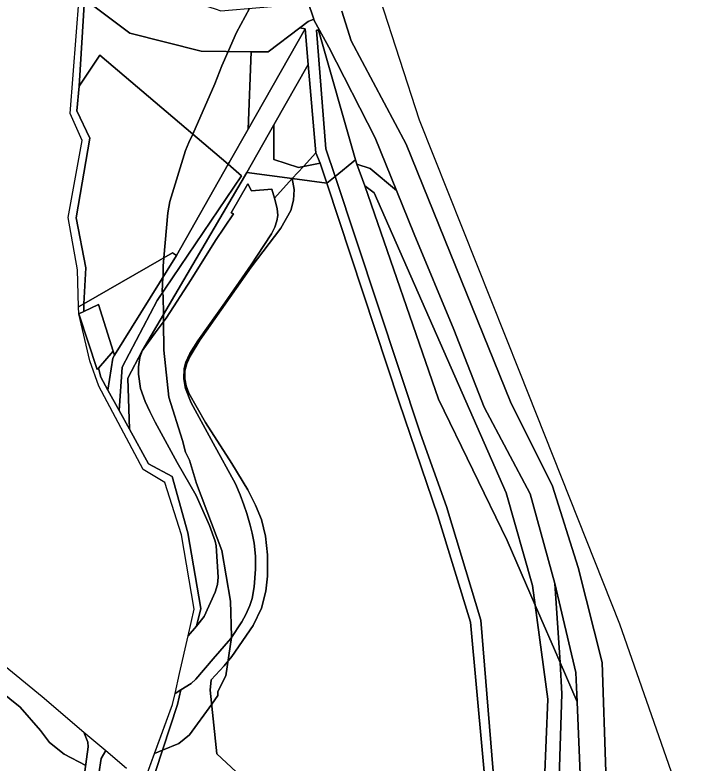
# Model space of a CAD drawing. Extents: x -502026 to -497664, y -1143484 to -1138019.
# Drawn here: x -498019.9 to -497726.8, y -1138760.2 to -1138435.9 of the extents above; entities that cross this region are included whole.
import ezdxf

# ---------------------------------------------------------------- set-up
doc = ezdxf.new("R2010")
doc.units = 0
for name, color, linetype in [('37', 7, 'Continuous'), ('43', 7, 'Continuous'), ('49', 7, 'Continuous'), ('55', 7, 'Continuous'), ('62', 7, 'Continuous'), ('7', 7, 'Continuous')]:
    doc.layers.add(name, color=color, linetype=linetype)

msp = doc.modelspace()

# ---------------------------------------------------------------- linework, layer by layer
at = {"layer": '37'}
for points in [[(-497887.82, -1138442.61), (-497883.82, -1138449.97), (-497863.77, -1138489.23), (-497854.54, -1138512), (-497865.88, -1138502.55), (-497871.66, -1138500.59), (-497872.21, -1138498.67), (-497888.33, -1138442.55)], [(-497776.14, -1138733.7), (-497783.56, -1138716.62), (-497785.87, -1138682.33), (-497776.65, -1138720.88)], [(-497776.14, -1138733.7), (-497774.9, -1138765.04), (-497775.9, -1138792.94), (-497787.44, -1138839.4), (-497791.95, -1138859.17), (-497811.51, -1138917.07), (-497825.74, -1138943.2), (-497828.22, -1138952.85), (-497825.6, -1138958.36), (-497840.85, -1138994.18), (-497840.85, -1138991.11), (-497840.9, -1138945.87), (-497831.57, -1138946.17), (-497820.44, -1138906.33), (-497793.61, -1138841), (-497784.86, -1138800.07), (-497816.91, -1138796.24), (-497856.94, -1138796.02), (-497812.09, -1138791.42), (-497794.18, -1138782.46), (-497784.12, -1138771.02), (-497782.74, -1138730.21), (-497783.56, -1138716.62)]]:
    msp.add_lwpolyline(points, close=True, dxfattribs=at)
at = {"layer": '43'}
for points in [[(-498026.73, -1138716.15), (-498008.21, -1138731.31), (-497990.02, -1138746.73), (-497988.29, -1138751.04), (-497988.16, -1138753.07), (-497989.58, -1138763.83)], [(-497983.52, -1138764.9), (-497982.54, -1138758.23), (-497980.6, -1138754.72), (-497971.57, -1138762.37)]]:
    msp.add_lwpolyline(points, dxfattribs=at)
msp.add_lwpolyline([(-497980.6, -1138754.72), (-497982.54, -1138758.23), (-497983.52, -1138764.9), (-497989.58, -1138763.83), (-497988.16, -1138753.07), (-497988.29, -1138751.04), (-497990.02, -1138746.73)], close=True, dxfattribs=at)
at = {"layer": '49'}
msp.add_lwpolyline([(-497861.66, -1138428.73), (-497844.68, -1138481.4), (-497801.21, -1138590.61), (-497757.73, -1138699.81), (-497730.19, -1138778.85), (-497727.6, -1138786.3), (-497726.76, -1138791), (-497728.61, -1138808.85), (-497738.41, -1138856.12), (-497746.59, -1138801.9), (-497763.66, -1138763.92), (-497765.25, -1138716.53), (-497775.78, -1138675.36), (-497786.79, -1138640.1), (-497805.05, -1138603.63), (-497850.35, -1138491.93), (-497874.17, -1138447.19), (-497878.23, -1138434.33)], dxfattribs=at)
at = {"layer": '55'}
for points in [[(-497933.11, -1138433.34), (-497930.71, -1138434.11), (-497896.85, -1138431.33), (-497892.94, -1138430.17), (-497890.32, -1138437.79), (-497892.86, -1138438.79), (-497896.46, -1138441.53), (-497910.13, -1138451.93), (-497917.44, -1138451.92), (-497939.13, -1138451.6), (-497970.13, -1138443.81), (-497989.8, -1138428.9), (-497989.33, -1138421.31), (-497986.62, -1138416.11), (-497984.51, -1138412.05), (-497961.84, -1138424.14)], [(-497986.62, -1138416.11), (-497989.33, -1138421.31), (-497989.8, -1138428.9), (-497992.16, -1138466.85), (-497993.08, -1138477.56), (-497987.41, -1138489.31), (-497993.46, -1138523.87), (-497989.25, -1138545.57), (-497990.06, -1138561.14), (-497992.33, -1138562.45), (-497992.79, -1138546.37), (-497996.81, -1138523.76), (-497990.82, -1138490.42), (-497995.99, -1138478.64), (-497992.07, -1138428.18), (-497991.82, -1138422.28), (-497988.33, -1138414.02)], [(-497892.74, -1138457.45), (-497907.63, -1138483.54), (-497919.46, -1138504.27), (-497964.73, -1138581.49), (-497970.95, -1138593.31), (-497970.31, -1138615.44), (-497974.73, -1138607.44), (-497973.49, -1138588.63), (-497958.34, -1138559.74), (-497921.7, -1138505.6), (-497927.5, -1138500.66), (-497927.08, -1138499.92), (-497918.84, -1138485.4), (-497894.08, -1138442)], [(-497894.08, -1138442), (-497918.84, -1138485.4), (-497917.44, -1138451.92), (-497910.13, -1138451.93), (-497896.46, -1138441.53)], [(-497974.73, -1138607.44), (-497979.65, -1138598.54), (-497977.55, -1138584.62), (-497976.78, -1138583.39), (-497949.9, -1138540.19), (-497927.5, -1138500.66), (-497921.7, -1138505.6), (-497958.34, -1138559.74), (-497973.49, -1138588.63)], [(-497854.54, -1138512), (-497846.87, -1138530.92), (-497829.67, -1138572.21), (-497816.43, -1138605.98), (-497796.52, -1138643.47), (-497785.87, -1138682.33), (-497783.56, -1138716.62), (-497794.39, -1138691.68), (-497795.55, -1138683.19), (-497806.99, -1138643.07), (-497864.15, -1138513.05), (-497868.16, -1138510.02), (-497871.66, -1138500.59), (-497865.88, -1138502.55)], [(-497990.03, -1138564.42), (-497992.24, -1138565.44), (-497992.33, -1138562.45), (-497990.06, -1138561.14)], [(-497977.33, -1138581.66), (-497983.78, -1138588.99), (-497984.31, -1138589.6), (-497992.24, -1138565.44), (-497990.03, -1138564.42), (-497983.77, -1138561.37)], [(-497983.78, -1138588.99), (-497982.76, -1138592.98), (-497979.65, -1138598.54), (-497974.73, -1138607.44), (-497970.31, -1138615.44), (-497961.98, -1138630.51), (-497951.84, -1138635.95), (-497945.04, -1138660.33), (-497939.33, -1138693.11), (-497941.22, -1138700.85), (-497944.89, -1138705.06), (-497942.28, -1138693.43), (-497947.69, -1138661.31), (-497954.97, -1138638.51), (-497964.29, -1138632.9), (-497983.52, -1138596.79), (-497987.53, -1138585.84), (-497992.24, -1138565.44), (-497984.31, -1138589.6)], [(-497783.56, -1138716.62), (-497782.74, -1138730.21), (-497784.12, -1138771.02), (-497794.18, -1138782.46), (-497812.09, -1138791.42), (-497811.04, -1138783.26), (-497799.05, -1138778.37), (-497790.3, -1138767.75), (-497788.8, -1138732.41), (-497794.39, -1138691.68)], [(-497959, -1138763.82), (-497960.58, -1138768.67), (-497963.56, -1138767.58), (-497951.59, -1138734.81), (-497950.49, -1138729.96), (-497947.97, -1138728.5), (-497949.52, -1138734.85)]]:
    msp.add_lwpolyline(points, close=True, dxfattribs=at)
for points in [[(-497774.9, -1138765.04), (-497776.14, -1138733.7), (-497776.65, -1138720.88), (-497785.87, -1138682.33), (-497796.52, -1138643.47), (-497816.43, -1138605.98), (-497829.67, -1138572.21), (-497846.87, -1138530.92), (-497854.54, -1138512), (-497863.77, -1138489.23), (-497883.82, -1138449.97), (-497887.82, -1138442.61), (-497890.13, -1138438.35), (-497890.32, -1138437.79), (-497892.94, -1138430.17)], [(-497878.23, -1138434.33), (-497874.17, -1138447.19), (-497850.35, -1138491.93), (-497805.05, -1138603.63), (-497786.79, -1138640.1), (-497775.78, -1138675.36), (-497765.25, -1138716.53), (-497763.66, -1138763.92), (-497760.95, -1138795.84), (-497775.26, -1138843.03), (-497782.28, -1138870.08), (-497826.46, -1138994.7), (-497854.17, -1139110.27), (-497864.29, -1139156.38), (-497873.16, -1139231.06)]]:
    msp.add_lwpolyline(points, dxfattribs=at)
at = {"layer": '62'}
for points in [[(-497918.29, -1138433.09), (-497923.87, -1138443.62), (-497927.49, -1138451.77), (-497930.25, -1138458), (-497933.22, -1138465.75), (-497942.86, -1138487.59), (-497944.5, -1138491.29), (-497945.97, -1138494.62), (-497952.75, -1138516.75), (-497953.59, -1138521.75), (-497955.39, -1138541.16), (-497955.72, -1138544.75), (-497955.72, -1138549), (-497955.76, -1138549.6), (-497956.16, -1138555.75), (-497956.02, -1138556.31), (-497955.72, -1138557.5), (-497955.58, -1138565.87), (-497955.55, -1138567.36), (-497955.52, -1138568.89), (-497955.31, -1138581.25), (-497953.19, -1138601.62), (-497947.25, -1138620.37), (-497945.97, -1138625.5), (-497944.25, -1138628.87), (-497941.28, -1138639), (-497930.25, -1138668), (-497926.41, -1138690), (-497926, -1138705.37), (-497926.06, -1138705.75), (-497928.53, -1138722.37), (-497931.94, -1138729.12), (-497931.94, -1138730.87), (-497934.62, -1138734.57), (-497944.25, -1138747.87), (-497948.94, -1138751.62), (-497956, -1138754.64), (-497959.36, -1138756.08), (-497951.59, -1138734.81), (-497950.49, -1138729.96), (-497948.55, -1138721.42), (-497944.89, -1138705.06), (-497942.28, -1138693.43), (-497947.69, -1138661.31), (-497954.97, -1138638.51), (-497964.29, -1138632.9), (-497983.52, -1138596.79), (-497987.53, -1138585.84), (-497992.24, -1138565.44), (-497992.33, -1138562.45), (-497992.79, -1138546.37), (-497996.81, -1138523.76), (-497990.82, -1138490.42), (-497995.99, -1138478.64), (-497992.07, -1138428.18)], [(-497861.66, -1138428.73), (-497844.68, -1138481.4), (-497801.21, -1138590.61), (-497757.73, -1138699.81), (-497730.19, -1138778.85)], [(-497963.56, -1138767.58), (-497959.36, -1138756.08), (-497956, -1138754.64), (-497948.94, -1138751.62), (-497944.25, -1138747.87), (-497934.62, -1138734.57), (-497931.94, -1138730.87), (-497931.94, -1138729.12), (-497928.53, -1138722.37), (-497926.06, -1138705.75), (-497926, -1138705.37), (-497926.41, -1138690), (-497930.25, -1138668), (-497941.28, -1138639), (-497944.25, -1138628.87), (-497945.97, -1138625.5), (-497947.25, -1138620.37), (-497953.19, -1138601.62), (-497955.31, -1138581.25), (-497955.52, -1138568.89), (-497955.55, -1138567.36), (-497955.58, -1138565.87), (-497955.72, -1138557.5), (-497956.02, -1138556.31), (-497956.16, -1138555.75), (-497955.76, -1138549.6), (-497955.72, -1138549), (-497955.72, -1138544.75), (-497955.39, -1138541.16), (-497953.59, -1138521.75), (-497952.75, -1138516.75), (-497945.97, -1138494.62), (-497944.5, -1138491.29), (-497942.86, -1138487.59), (-497933.22, -1138465.75), (-497930.25, -1138458), (-497927.49, -1138451.77), (-497923.87, -1138443.62), (-497918.29, -1138433.09)], [(-498026.73, -1138716.15), (-498008.21, -1138731.31), (-497990.02, -1138746.73), (-497980.6, -1138754.72), (-497971.57, -1138762.37)], [(-497989.24, -1138761.24), (-497998.66, -1138756.25), (-498005.03, -1138751.25), (-498008.84, -1138746.12), (-498017.75, -1138735.87), (-498030.5, -1138725.75)], [(-498030.5, -1138725.75), (-498017.75, -1138735.87), (-498008.84, -1138746.12), (-498005.03, -1138751.25), (-497998.66, -1138756.25), (-497989.24, -1138761.24)]]:
    msp.add_lwpolyline(points, dxfattribs=at)
at = {"layer": '7'}
for points in [[(-497917.44, -1138451.92), (-497918.84, -1138485.4), (-497927.08, -1138499.92), (-497927.5, -1138500.66), (-497983.15, -1138453.32), (-497992.16, -1138466.85), (-497989.8, -1138428.9), (-497970.13, -1138443.81), (-497939.13, -1138451.6)], [(-497887.82, -1138442.61), (-497888.33, -1138442.55), (-497889.13, -1138442.5), (-497885.13, -1138493.91), (-497881.14, -1138505.91), (-497884.72, -1138508.82), (-497887.63, -1138500.19), (-497889.43, -1138495.66), (-497892.74, -1138457.45), (-497894.08, -1138442), (-497896.46, -1138441.53), (-497892.86, -1138438.79), (-497890.32, -1138437.79), (-497890.13, -1138438.35)], [(-497888.33, -1138442.55), (-497872.21, -1138498.67), (-497881.14, -1138505.91), (-497885.13, -1138493.91), (-497889.13, -1138442.5)], [(-497927.5, -1138500.66), (-497949.9, -1138540.19), (-497951.68, -1138539.02), (-497990.06, -1138561.14), (-497989.25, -1138545.57), (-497993.46, -1138523.87), (-497987.41, -1138489.31), (-497993.08, -1138477.56), (-497992.16, -1138466.85), (-497983.15, -1138453.32)], [(-497889.43, -1138495.66), (-497894.86, -1138501.59), (-497896.98, -1138502), (-497907.63, -1138498.56), (-497907.63, -1138483.54), (-497892.74, -1138457.45)], [(-497894.86, -1138501.59), (-497899.68, -1138506.86), (-497919.46, -1138504.27), (-497907.63, -1138483.54), (-497907.63, -1138498.56), (-497896.98, -1138502)], [(-497887.63, -1138500.19), (-497894.86, -1138501.59), (-497889.43, -1138495.66)], [(-497884.72, -1138508.82), (-497899.68, -1138506.86), (-497894.86, -1138501.59), (-497887.63, -1138500.19)], [(-497871.66, -1138500.59), (-497868.16, -1138510.02), (-497836.32, -1138602.52), (-497806.53, -1138663.72), (-497794.39, -1138691.68), (-497788.8, -1138732.41), (-497790.3, -1138767.75), (-497799.05, -1138778.37), (-497811.04, -1138783.26), (-497817.89, -1138698.3), (-497832.77, -1138648.99), (-497844.03, -1138617.45), (-497881.14, -1138505.91), (-497872.21, -1138498.67)], [(-497899.68, -1138506.86), (-497907.45, -1138515.35), (-497908.56, -1138511.41), (-497917.39, -1138512.11), (-497918.9, -1138509.17), (-497926.23, -1138521.65), (-497925.24, -1138522.08), (-497932.93, -1138533.66), (-497943.57, -1138550.62), (-497954.43, -1138567.42), (-497959.11, -1138573.72), (-497964.73, -1138581.49), (-497919.46, -1138504.27)], [(-497811.04, -1138783.26), (-497814.56, -1138784.41), (-497822.33, -1138699.07), (-497836.53, -1138652.99), (-497853.3, -1138603.71), (-497884.72, -1138508.82), (-497881.14, -1138505.91), (-497844.03, -1138617.45), (-497832.77, -1138648.99), (-497817.89, -1138698.3)], [(-497907.45, -1138515.35), (-497906.19, -1138519.83), (-497905.97, -1138522.87), (-497906.43, -1138525.23), (-497907.28, -1138527.91), (-497908.74, -1138530.85), (-497912.02, -1138535.88), (-497917.58, -1138544.18), (-497928.89, -1138560.73), (-497940.59, -1138577.14), (-497944.16, -1138582.68), (-497945.85, -1138586.49), (-497946.63, -1138589.17), (-497946.78, -1138593.58), (-497945.99, -1138597.8), (-497943.58, -1138604.08), (-497933.97, -1138621.46), (-497924.36, -1138639.19), (-497922.22, -1138643.87), (-497920.67, -1138648.21), (-497919.38, -1138652.02), (-497917.96, -1138657.06), (-497917.11, -1138660.52), (-497916.14, -1138664.88), (-497915.57, -1138670.45), (-497915.62, -1138676.11), (-497916.2, -1138683.73), (-497917.13, -1138688.84), (-497918.04, -1138691.9), (-497919.8, -1138695.84), (-497921.54, -1138698.97), (-497926.3, -1138706.12), (-497933.99, -1138715.05), (-497941.47, -1138723.74), (-497943.59, -1138725.74), (-497947.97, -1138728.5), (-497950.49, -1138729.96), (-497948.55, -1138721.42), (-497944.89, -1138705.06), (-497941.22, -1138700.85), (-497937.95, -1138696.67), (-497933.1, -1138686.11), (-497932.16, -1138682.84), (-497931.76, -1138679.6), (-497932.69, -1138666.08), (-497933.05, -1138664.01), (-497935.54, -1138657.24), (-497941.43, -1138644.14), (-497949.55, -1138629.87), (-497959.21, -1138612.36), (-497961.44, -1138607.84), (-497963.49, -1138603.47), (-497965.44, -1138597.8), (-497966.35, -1138591.67), (-497966.38, -1138588.39), (-497965.76, -1138584.35), (-497964.73, -1138581.49), (-497959.11, -1138573.72), (-497954.43, -1138567.42), (-497943.57, -1138550.62), (-497932.93, -1138533.66), (-497925.24, -1138522.08), (-497926.23, -1138521.65), (-497918.9, -1138509.17), (-497917.39, -1138512.11), (-497908.56, -1138511.41)], [(-497794.39, -1138691.68), (-497806.53, -1138663.72), (-497836.32, -1138602.52), (-497868.16, -1138510.02), (-497864.15, -1138513.05), (-497806.99, -1138643.07), (-497795.55, -1138683.19)], [(-497949.9, -1138540.19), (-497976.78, -1138583.39), (-497977.33, -1138581.66), (-497983.77, -1138561.37), (-497990.03, -1138564.42), (-497990.06, -1138561.14), (-497951.68, -1138539.02)], [(-497976.78, -1138583.39), (-497977.55, -1138584.62), (-497979.65, -1138598.54), (-497982.76, -1138592.98), (-497983.78, -1138588.99), (-497977.33, -1138581.66)], [(-497941.22, -1138700.85), (-497939.33, -1138693.11), (-497945.04, -1138660.33), (-497951.84, -1138635.95), (-497961.98, -1138630.51), (-497970.31, -1138615.44), (-497970.95, -1138593.31), (-497964.73, -1138581.49), (-497965.76, -1138584.35), (-497966.38, -1138588.39), (-497966.35, -1138591.67), (-497965.44, -1138597.8), (-497963.49, -1138603.47), (-497961.44, -1138607.84), (-497959.21, -1138612.36), (-497949.55, -1138629.87), (-497941.43, -1138644.14), (-497935.54, -1138657.24), (-497933.05, -1138664.01), (-497932.69, -1138666.08), (-497931.76, -1138679.6), (-497932.16, -1138682.84), (-497933.1, -1138686.11), (-497937.95, -1138696.67)]]:
    msp.add_lwpolyline(points, close=True, dxfattribs=at)
for points in [[(-497959, -1138763.82), (-497949.52, -1138734.85), (-497947.97, -1138728.5), (-497943.59, -1138725.74), (-497941.47, -1138723.74), (-497933.99, -1138715.05), (-497926.3, -1138706.12), (-497921.54, -1138698.97), (-497919.8, -1138695.84), (-497918.04, -1138691.9), (-497917.13, -1138688.84), (-497916.2, -1138683.73), (-497915.62, -1138676.11), (-497915.57, -1138670.45), (-497916.14, -1138664.88), (-497917.11, -1138660.52), (-497917.96, -1138657.06), (-497919.38, -1138652.02), (-497920.67, -1138648.21), (-497922.22, -1138643.87), (-497924.36, -1138639.19), (-497933.97, -1138621.46), (-497943.58, -1138604.08), (-497945.99, -1138597.8), (-497946.78, -1138593.58), (-497946.63, -1138589.17), (-497945.85, -1138586.49), (-497944.16, -1138582.68), (-497940.59, -1138577.14), (-497928.89, -1138560.73), (-497917.58, -1138544.18), (-497912.02, -1138535.88), (-497908.74, -1138530.85), (-497907.28, -1138527.91), (-497906.43, -1138525.23), (-497905.97, -1138522.87), (-497906.19, -1138519.83), (-497907.45, -1138515.35), (-497899.68, -1138506.86), (-497898.84, -1138511.56), (-497899.14, -1138516.21), (-497900.26, -1138520.66), (-497904.59, -1138528.31), (-497917.46, -1138545.25), (-497939.74, -1138576.95), (-497943.94, -1138583.82), (-497945.47, -1138587), (-497946.32, -1138590.22), (-497946.22, -1138593.64), (-497945.65, -1138596.7), (-497944.53, -1138599.91), (-497937.31, -1138612.58), (-497925.85, -1138630.31), (-497919, -1138641.82), (-497915.58, -1138648.34), (-497913.08, -1138654.56), (-497911.31, -1138661.78), (-497910.4, -1138669.9), (-497910.47, -1138679.22), (-497911.08, -1138685.63), (-497913.02, -1138693.06), (-497916.71, -1138700.62), (-497925.85, -1138714.01), (-497929.21, -1138718.1), (-497934.83, -1138724.05), (-497935.25, -1138728.52), (-497932.36, -1138756.1), (-497907.13, -1138779.68)], [(-497907.13, -1138779.68), (-497932.36, -1138756.1), (-497935.25, -1138728.52), (-497934.83, -1138724.05), (-497929.21, -1138718.1), (-497925.85, -1138714.01), (-497916.71, -1138700.62), (-497913.02, -1138693.06), (-497911.08, -1138685.63), (-497910.47, -1138679.22), (-497910.4, -1138669.9), (-497911.31, -1138661.78), (-497913.08, -1138654.56), (-497915.58, -1138648.34), (-497919, -1138641.82), (-497925.85, -1138630.31), (-497937.31, -1138612.58), (-497944.53, -1138599.91), (-497945.65, -1138596.7), (-497946.22, -1138593.64), (-497946.32, -1138590.22), (-497945.47, -1138587), (-497943.94, -1138583.82), (-497939.74, -1138576.95), (-497917.46, -1138545.25), (-497904.59, -1138528.31), (-497900.26, -1138520.66), (-497899.14, -1138516.21), (-497898.84, -1138511.56), (-497899.68, -1138506.86), (-497884.72, -1138508.82), (-497853.3, -1138603.71), (-497836.53, -1138652.99), (-497822.33, -1138699.07), (-497814.56, -1138784.41)]]:
    msp.add_lwpolyline(points, dxfattribs=at)

doc.saveas('drawing.dxf')
